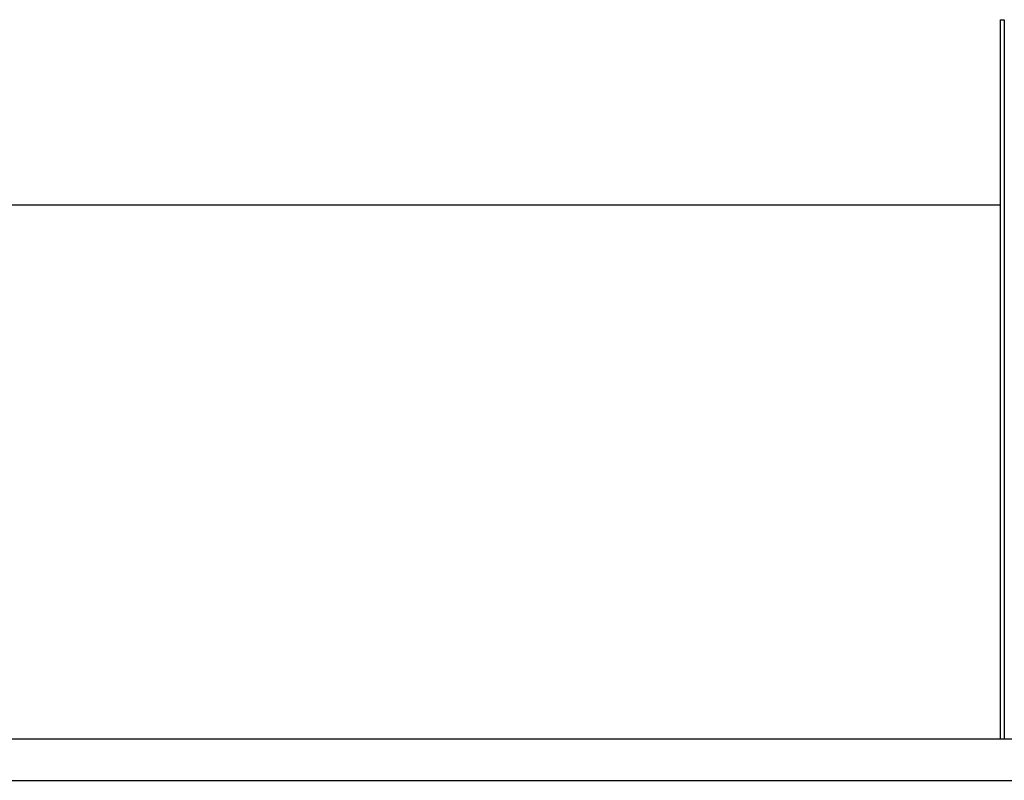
# Model space of a CAD drawing. Header units: millimetres. Extents: x 443 to 3685, y -1599 to 860.
# Tile 590 of 610: x 2818.84 to 2830.81, y 113.52 to 122.77. Entities that reach past the tile are written whole.
import ezdxf

# ---------------------------------------------------------------- set-up
doc = ezdxf.new("R2010")
doc.units = ezdxf.units.MM
doc.layers.get('0').update_dxf_attribs({"linetype": 'CONTINUOUS'})
doc.layers.add('2', color=7, linetype='CONTINUOUS', true_color=0xffffff)

msp = doc.modelspace()

# ---------------------------------------------------------------- linework, layer by layer
at = {"linetype": 'Continuous'}
for p, q in [((2732.664, 120.515), (2830.757, 120.515)), ((2992.332, 114.016), (2729.157, 114.015))]:
    msp.add_line(p, q, dxfattribs=at)
msp.add_line((2641.157, 113.515), (3083.157, 113.515))
at = {"layer": '2', "color": 0, "linetype": 'Continuous'}
for p, q in [((2830.757, 122.765), (2830.757, 114.015)), ((2830.757, 122.765), (2830.807, 122.765)), ((2830.807, 122.765), (2830.807, 114.015))]:
    msp.add_line(p, q, dxfattribs=at)

doc.saveas('drawing.dxf')
